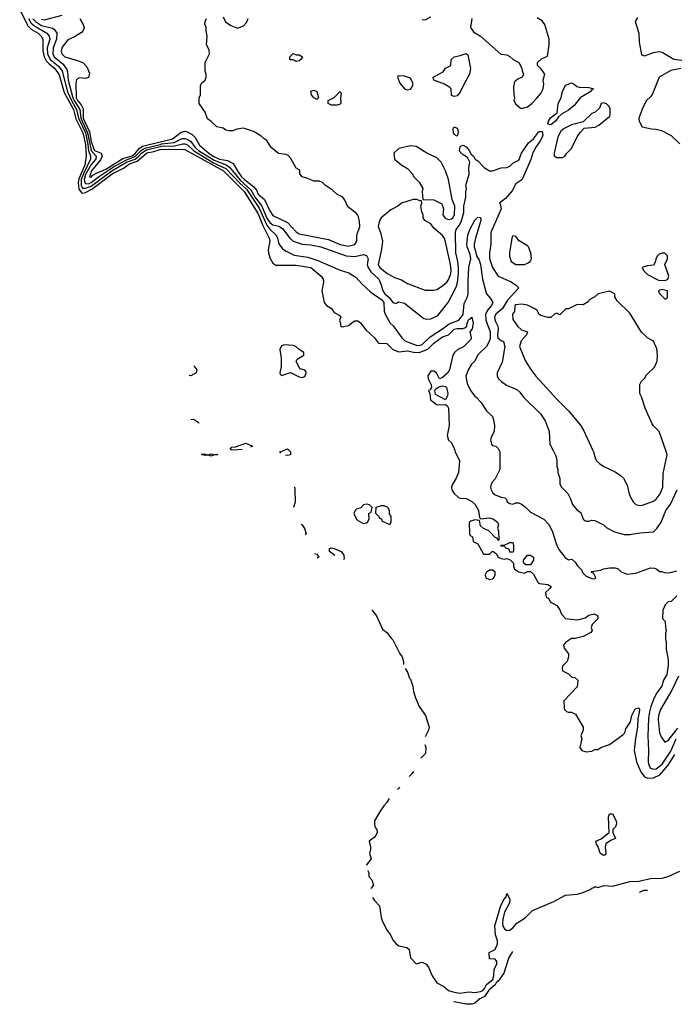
# Model space of a CAD drawing. Header units: inches. Extents: x 2380249 to 2585472, y 382747 to 546448.
# Tile 279 of 626: x 2519041 to 2523513, y 426216 to 432943. Entities that reach past the tile are written whole.
import ezdxf

# ---------------------------------------------------------------- set-up
doc = ezdxf.new("R2010")
doc.units = ezdxf.units.IN
doc.header["$MEASUREMENT"] = 0
for name, color, linetype in [('C5413', 7, 'Continuous'), ('C5422', 7, 'Continuous'), ('C5423', 7, 'Continuous')]:
    doc.layers.add(name, color=color, linetype=linetype)

msp = doc.modelspace()

# ---------------------------------------------------------------- linework, layer by layer
at = {"layer": 'C5413', "color": 4}
for points, elevation in [([(2519040.9, 433010), (2519097.9, 432897.9), (2519118.3, 432878.3), (2519166.7, 432850), (2519186.7, 432830), (2519198, 432810), (2519198.5, 432730), (2519208.8, 432688.8), (2519222.5, 432662.5), (2519241.3, 432641.3), (2519280.8, 432610), (2519310, 432566.7), (2519345.5, 432445.5), (2519407.8, 432330), (2519425.5, 432265.5), (2519473.1, 432170), (2519490.5, 432090), (2519495, 432010), (2519485.5, 431950), (2519445.3, 431854.7), (2519439.9, 431830), (2519445.4, 431785.4), (2519462.6, 431762.6), (2519470, 431758.5), (2519490, 431763), (2519534.7, 431785.3), (2519672, 431890), (2519750.5, 431929.5), (2519790, 431958.1), (2519844.5, 431975.5), (2519910, 432033.4), (2519958, 432042), (2520000, 432055.5)], 24), ([(2519190, 432946.3), (2519210, 432941.1), (2519330, 432974)], 36), ([(2519100.8, 432950), (2519119.8, 432919.8), (2519141.3, 432901.3), (2519227.2, 432850), (2519243.2, 432830), (2519246.2, 432810), (2519229.5, 432750.5), (2519230.2, 432710), (2519250, 432671.4), (2519306.4, 432626.4), (2519330.2, 432590), (2519368.3, 432450), (2519394.1, 432390), (2519430.1, 432330), (2519442.1, 432270), (2519490.1, 432170), (2519506.8, 432090), (2519510.1, 432050), (2519524, 432010), (2519524.6, 431990), (2519476, 431890), (2519461.6, 431850), (2519460.4, 431810), (2519470, 431791.4), (2519490, 431790.9), (2519530, 431806.2), (2519670, 431910.6), (2519771.5, 431970), (2519830, 431990.5), (2519852.7, 432007.3), (2519872.5, 432030), (2519907, 432053), (2520000, 432075.4)], 28), ([(2519130, 432949.2), (2519149.6, 432929.6), (2519190, 432903.8), (2519265.5, 432885.5), (2519277, 432877), (2519295.5, 432850), (2519292.2, 432810), (2519269.1, 432750), (2519266.9, 432710), (2519276.9, 432690), (2519338.9, 432638.9), (2519362.7, 432602.7), (2519367.7, 432587.7), (2519372, 432530), (2519405, 432410), (2519412.2, 432390), (2519450.7, 432330), (2519457.8, 432270), (2519503.9, 432170), (2519528.1, 432048.1), (2519563.6, 432010), (2519560.6, 431990), (2519530, 431954.6), (2519490, 431885.1), (2519481.5, 431850), (2519485, 431830), (2519490, 431824.5), (2519510, 431822.4), (2519530, 431829.5), (2519585.3, 431874.7), (2519682.7, 431937.3), (2519770, 431986.3), (2519830, 432007.5), (2519870, 432049.1), (2519894.8, 432065.2), (2520000, 432091.1)], 32), ([(2519451, 432951), (2519474.8, 432910), (2519480.7, 432890), (2519474.8, 432870), (2519464.1, 432855.9), (2519415.3, 432824.7), (2519370, 432805.1), (2519330, 432756), (2519323.7, 432730), (2519328.4, 432710), (2519350, 432688.7), (2519427.3, 432667.3), (2519472, 432650), (2519499.8, 432619.8), (2519516.9, 432576.9), (2519510, 432548.7), (2519490, 432541.2), (2519450, 432545.2), (2519438.8, 432541.2), (2519428.2, 432531.8), (2519424.4, 432510), (2519426.7, 432410), (2519435.2, 432390), (2519460.6, 432360.6), (2519474.3, 432334.3), (2519474.4, 432270), (2519517.3, 432177.3), (2519529.4, 432110), (2519544.6, 432064.6), (2519553.1, 432050), (2519597, 432030), (2519604.2, 432010), (2519593.5, 431986.5), (2519530.4, 431910), (2519518, 431870), (2519530, 431867.6), (2519540.3, 431879.7), (2519564.7, 431895.3), (2519630, 431922.6), (2519746.6, 431993.4), (2519810, 432012.7), (2519830.5, 432029.5), (2519856.6, 432063.4), (2519880.6, 432079.4), (2520000, 432107.5)], 36)]:
    msp.add_lwpolyline(points, dxfattribs=dict(at, elevation=elevation))
at = {"layer": 'C5422', "color": 4}
for points, elevation in [([(2520330, 429971), (2520350, 429976), (2520368, 429972), (2520394, 429974), (2520390, 429969.5), (2520370.6, 429969.4), (2520350, 429962), (2520328.4, 429968.4), (2520310, 429965.2), (2520286, 429970), (2520286, 429974), (2520302, 429978)], 16), ([(2521410, 429634), (2521390, 429628), (2521371.3, 429608.7), (2521342, 429598), (2521332, 429590), (2521324.7, 429570), (2521342, 429530), (2521350, 429522), (2521390, 429502), (2521410, 429504.7), (2521418, 429510), (2521428, 429530), (2521426, 429570), (2521442, 429578), (2521448, 429610), (2521430, 429628)], 24), ([(2521530, 429622), (2521510, 429622), (2521474, 429610), (2521472.7, 429572.7), (2521494, 429550), (2521498, 429538), (2521512.7, 429532.7), (2521518, 429518), (2521570, 429494), (2521578, 429510), (2521578, 429550), (2521568, 429568), (2521568, 429590), (2521555.3, 429610)], 24), ([(2522390, 429306), (2522386, 429326), (2522366, 429330), (2522350, 429346), (2522330, 429346), (2522327.3, 429352.7), (2522350, 429354), (2522388.9, 429371.1), (2522410, 429372), (2522414, 429350), (2522414, 429310), (2522410, 429306)], 24), ([(2522498, 429218), (2522486, 429230), (2522482, 429242), (2522482, 429250), (2522510, 429284.7), (2522530, 429284.7), (2522551.3, 429270), (2522551.3, 429250), (2522530, 429218)], 24), ([(2522270, 429182), (2522250, 429182), (2522230.9, 429169.1), (2522221, 429150), (2522224.7, 429130), (2522250, 429118.8), (2522270, 429122.8), (2522279, 429130), (2522289, 429150), (2522288.7, 429168.7)], 24), ([(2523030, 427234), (2523007, 427250), (2522993.2, 427293.2), (2522982, 427310), (2522978, 427330), (2523014, 427346), (2523068, 427390), (2523062.4, 427497.6), (2523070, 427518.8), (2523090, 427517.3), (2523116.3, 427470), (2523117.3, 427450), (2523110.7, 427429.3), (2523092, 427410), (2523092, 427390), (2523110.8, 427350), (2523082, 427338), (2523046.4, 427313.6), (2523041, 427290), (2523046, 427250), (2523042, 427238)], 16)]:
    msp.add_lwpolyline(points, close=True, dxfattribs=dict(at, elevation=elevation))
for points, elevation in [([(2520825.3, 429981.5), (2520818, 429990), (2520843, 430000)], 16), ([(2520880.9, 430000), (2520890.5, 429990.5), (2520890, 429969.7), (2520870, 429965.1), (2520857.8, 429966.8)], 16), ([(2522013.5, 430000), (2522016, 429990), (2522044.7, 429930), (2522038, 429850), (2522022, 429810), (2521994.4, 429765.6), (2521990.8, 429750), (2521994, 429730), (2522010, 429706), (2522039.1, 429679.1), (2522050, 429674), (2522092.5, 429672.5), (2522130, 429650.6), (2522151.8, 429631.8), (2522176, 429590), (2522182, 429542), (2522192, 429532), (2522250, 429539.1), (2522278, 429530), (2522304.7, 429510), (2522311.3, 429491.3), (2522304.7, 429470), (2522311.1, 429448.9), (2522314, 429390), (2522310, 429386), (2522302, 429402), (2522290, 429406), (2522246, 429450), (2522210, 429466), (2522190, 429486), (2522182, 429522), (2522150, 429526), (2522123.6, 429516.4), (2522112.7, 429507.3), (2522114, 429430), (2522118, 429418), (2522134, 429410), (2522138, 429378), (2522170, 429362), (2522210, 429292), (2522250, 429292), (2522271.6, 429311.6), (2522296, 429296), (2522310, 429272), (2522330, 429262), (2522350, 429258), (2522370, 429262), (2522392.7, 429252.7), (2522414, 429230), (2522414, 429210), (2522422, 429190), (2522450, 429172), (2522490, 429162), (2522510, 429174), (2522530, 429174), (2522550, 429154), (2522579.6, 429099.6), (2522591.6, 429091.6), (2522650, 429084.7), (2522672, 429070), (2522663.6, 429056.4), (2522634, 429030), (2522638, 428998), (2522654, 428990), (2522665.4, 428965.4), (2522710, 428942), (2522730, 428912), (2522742, 428882), (2522770, 428852), (2522850, 428844), (2522872.5, 428847.5), (2522904.1, 428855.9), (2522930, 428874), (2522964.7, 428884.7), (2522991.3, 428870), (2522991, 428849), (2522951.3, 428810), (2522944.7, 428790), (2522952, 428770), (2522943.6, 428756.4), (2522890.6, 428729.4), (2522836.4, 428716.4), (2522810, 428715.3), (2522770, 428688.7), (2522756, 428670), (2522761, 428650), (2522791, 428610), (2522791.3, 428590), (2522781, 428559), (2522750, 428526), (2522746.8, 428510), (2522750, 428494), (2522790, 428474), (2522812, 428452), (2522834, 428450), (2522854, 428430), (2522850, 428386), (2522758, 428290), (2522759.6, 428239.6), (2522762, 428230), (2522776.9, 428216.9), (2522790, 428211.3), (2522810, 428211.3), (2522838, 428198), (2522891.3, 428110), (2522891.1, 428088.9), (2522874, 428050), (2522882, 428030), (2522866.8, 427970), (2522882, 427950), (2522910, 427941), (2522950, 427946), (2522970, 427958), (2522990, 427958), (2523010, 427971.3), (2523070, 427991), (2523162, 428058), (2523175.3, 428070), (2523182, 428098), (2523212.9, 428147.1), (2523224, 428190), (2523244, 428230), (2523250, 428238), (2523270, 428242), (2523274.8, 428230), (2523274, 428210), (2523262.8, 428170), (2523262, 428110), (2523247.1, 428032.9), (2523238.8, 427950), (2523253.7, 427873.7), (2523284.4, 427804.4), (2523310, 427770.5), (2523330, 427762.4), (2523370, 427763.1), (2523415.1, 427784.9), (2523470.6, 427849.4), (2523516.3, 427923.7)], 24), ([(2522317, 430000), (2522322, 429990), (2522322, 429870), (2522290, 429806), (2522270, 429786), (2522262, 429770), (2522258, 429750), (2522261, 429730), (2522270, 429712), (2522290, 429698), (2522330, 429681), (2522356, 429676), (2522366, 429666), (2522372, 429650), (2522390, 429638), (2522410, 429632), (2522430, 429642), (2522450, 429642), (2522470, 429632), (2522494.4, 429614.4), (2522530, 429578), (2522622, 429530), (2522655.3, 429495.3), (2522678, 429450), (2522710.8, 429350), (2522723.8, 429323.8), (2522764.7, 429270), (2522790, 429252), (2522810, 429258), (2522815.3, 429255.3), (2522836.9, 429236.9), (2522851.6, 429211.6), (2522882, 429182), (2522886.4, 429166.4), (2522910, 429142), (2522950, 429124.7), (2522970, 429122), (2522978, 429130), (2522962, 429162), (2522947.3, 429167.3), (2522947.3, 429172.7), (2523010, 429182), (2523028.9, 429191.1), (2523070, 429198), (2523110, 429198), (2523128.4, 429191.6), (2523150, 429172), (2523190, 429154), (2523250, 429162), (2523350, 429198), (2523376.9, 429196.9), (2523394, 429190), (2523412.7, 429172.7), (2523427.3, 429172.7), (2523450, 429164.7), (2523486, 429166), (2523530, 429177.3)], 28), ([(2522685.4, 430000), (2522703.6, 429963.6), (2522710.9, 429930.9), (2522711.1, 429891.1), (2522718, 429870), (2522718, 429850), (2522731.6, 429808.4), (2522732, 429770), (2522742, 429750), (2522785.4, 429705.4), (2522804.7, 429670), (2522818, 429630), (2522850, 429592), (2522875.3, 429575.3), (2522891.1, 429531.1), (2522902, 429522), (2522910, 429518), (2522930, 429518), (2522950, 429524.7), (2522970, 429522), (2523030, 429492), (2523051.1, 429471.1), (2523103.5, 429443.5), (2523170, 429426), (2523210, 429426), (2523276.9, 429436.9), (2523370, 429444.7), (2523392.9, 429467.1), (2523424, 429510), (2523455.1, 429590), (2523486.2, 429633.8), (2523533.2, 429730)], 32), ([(2522956.5, 430000), (2522961, 429990), (2522971.3, 429950), (2522982, 429930), (2523002, 429910), (2523030.7, 429890.7), (2523110, 429854.8), (2523146, 429830), (2523166, 429810), (2523190, 429762), (2523204.5, 429704.5), (2523215.3, 429675.3), (2523231.3, 429650), (2523250, 429631.3), (2523265.4, 429625.4), (2523290, 429624.7), (2523370, 429653.4), (2523390, 429667.3), (2523417.2, 429702.8), (2523435.1, 429750), (2523438, 429842), (2523464.5, 429970), (2523454.2, 430000)], 36), ([(2520918, 429751), (2520921, 429730), (2520924, 429650), (2520911.7, 429611.5)], 16), ([(2520961.5, 429495.9), (2520970, 429491), (2520990, 429462), (2520998, 429430), (2520991.5, 429423.5)], 16), ([(2521054.8, 429295.9), (2521070.7, 429290.7), (2521084.7, 429270), (2521071.1, 429263.2)], 16), ([(2521194.5, 429281.5), (2521158, 429310), (2521158, 429330), (2521170, 429334), (2521190, 429330.7), (2521236.3, 429310), (2521255.2, 429284.8), (2521258, 429262), (2521252.4, 429252.8)], 16), ([(2523530, 429008), (2523491.1, 428968.9), (2523470, 428966), (2523450, 428946), (2523434, 428910), (2523432.7, 428852.7), (2523451.1, 428831.1), (2523452, 428790), (2523458, 428770), (2523452, 428750), (2523452, 428710), (2523458, 428690), (2523456.9, 428643.1), (2523470.7, 428570), (2523470.8, 428530), (2523462.8, 428470), (2523438.8, 428430), (2523426.8, 428390), (2523394.7, 428345.3), (2523376.4, 428310), (2523352, 428250), (2523344.5, 428215.5), (2523337.4, 428170), (2523332.2, 428050), (2523336.4, 427950), (2523334, 427870), (2523338.4, 427850), (2523350, 427830.7), (2523370, 427823.1), (2523390, 427825.7), (2523430, 427858), (2523490, 427945.3), (2523526.2, 428030)], 28), ([(2521446, 428911), (2521479.1, 428870), (2521519.8, 428779.8), (2521550, 428756.3), (2521577.6, 428717.6), (2521590, 428707.3), (2521636.1, 428616.1), (2521654.6, 428590), (2521663.5, 428556.5), (2521662.4, 428537.6)], 16), ([(2521674.5, 428509.8), (2521690, 428484.7), (2521703.9, 428443.9), (2521710, 428437.3), (2521727.7, 428390), (2521732.4, 428352.4), (2521744.9, 428310), (2521770.7, 428250), (2521813.4, 428190), (2521839.3, 428110), (2521834.9, 428090), (2521811.4, 428043.1)], 16), ([(2523542, 428458), (2523496.5, 428363.5), (2523418, 428230), (2523404.4, 428190), (2523402.8, 428162.8), (2523413, 428070), (2523422.8, 428042.8), (2523447.7, 428007.7), (2523470, 428018.8), (2523537.5, 428102.5)], 32), ([(2521808.4, 427990.2), (2521814.9, 427970), (2521813, 427930), (2521780.9, 427897)], 16), ([(2521731.6, 427807.4), (2521719.7, 427790), (2521701.2, 427773.6)], 16), ([(2521634.7, 427699.7), (2521628, 427690), (2521621.2, 427684.6)], 16), ([(2521565.7, 427622.9), (2521550, 427595.1), (2521527.9, 427572.1), (2521503.9, 427536.1), (2521466, 427470), (2521464.1, 427444.1), (2521470, 427424.7), (2521481, 427410), (2521482.8, 427390), (2521474.8, 427370), (2521463.4, 427356.6), (2521428, 427330), (2521437.3, 427290), (2521437.3, 427270), (2521431, 427250), (2521442, 427210), (2521410.7, 427169.3), (2521410.7, 427166)], 16), ([(2521418.2, 427131.2), (2521426.8, 427110), (2521426.8, 427090), (2521446, 427066), (2521458, 427030), (2521442, 427010), (2521440.9, 427006)], 16), ([(2521451.2, 426947), (2521464.7, 426924.7), (2521499.1, 426890), (2521510.5, 426810.5), (2521517.3, 426790), (2521547, 426727), (2521573, 426693), (2521594.8, 426650), (2521610, 426631), (2521630, 426616), (2521684.7, 426604.7), (2521702, 426590), (2521710, 426534), (2521750, 426494), (2521790, 426504.7), (2521818, 426490), (2521834, 426470), (2521858, 426410), (2521890, 426363.8), (2521937.7, 426337.7), (2521970, 426311), (2522010, 426298.8), (2522050, 426293.4), (2522110, 426300.7), (2522150, 426298), (2522190, 426303), (2522204, 426310), (2522216.6, 426323.4), (2522230, 426351), (2522273.6, 426386.4), (2522280.7, 426410), (2522282.4, 426457.6), (2522299.5, 426490), (2522301.2, 426510), (2522290, 426524), (2522250, 426528), (2522249, 426570), (2522290, 426592), (2522306, 426630), (2522305.2, 426650), (2522291.7, 426691.7), (2522286.3, 426753.7), (2522328.7, 426891.3), (2522350, 426934.8), (2522365.2, 426950), (2522370, 426974), (2522390, 426934), (2522387.7, 426910), (2522354.1, 426845.9), (2522341.1, 426798.9), (2522338.7, 426770), (2522341.3, 426750), (2522353, 426733), (2522370, 426721.6), (2522390, 426722), (2522410, 426738.4), (2522436.3, 426770), (2522493.7, 426806.3), (2522543.3, 426856.7), (2522690, 426919.6), (2522770, 426963.1), (2522850, 426969.1), (2522890, 426980.8), (2522938.9, 427001.1), (2522950, 427010.7), (2522965.2, 427014.8), (2522970, 427022), (2522990, 427014), (2523032.9, 427027.1), (2523090, 427023.7), (2523210, 427054.7), (2523270, 427058.3), (2523350, 427075.8), (2523430, 427078.7), (2523470, 427090.4), (2523550, 427126)], 16), ([(2523330.6, 426993), (2523305.3, 426994.7), (2523278, 426982), (2523276, 426980.4)], 16), ([(2522406.6, 426577.8), (2522383, 426537), (2522348.9, 426430), (2522310, 426374.5), (2522296.7, 426363.3), (2522290.3, 426350), (2522245.8, 426314.2), (2522217, 426270), (2522185.5, 426254.5), (2522150, 426224.8), (2522130, 426217.7), (2522090, 426216.5), (2522010, 426232.8), (2522003.6, 426231.7)], 16)]:
    msp.add_lwpolyline(points, dxfattribs=dict(at, elevation=elevation))
at = {"layer": 'C5423', "color": 4}
for points, elevation in [([(2520000, 432107.5), (2520070, 432124), (2520084.2, 432130), (2520144.5, 432175.5), (2520170, 432182), (2520179.9, 432179.9), (2520219.3, 432159.3), (2520239.1, 432139.1), (2520270, 432086.4), (2520332, 432030), (2520361.7, 432010), (2520406, 431990), (2520461.6, 431981.6), (2520500.2, 431960.2), (2520528.2, 431910), (2520557.3, 431870), (2520576, 431850), (2520641, 431801), (2520658.2, 431778.2), (2520670, 431750.7), (2520714.3, 431714.3), (2520750, 431636), (2520770, 431605.5), (2520870, 431556.5), (2520930, 431492.7), (2520950, 431479.5), (2521150, 431441.7), (2521230, 431407), (2521285.1, 431394.9), (2521330, 431407.3), (2521345.2, 431430), (2521345.2, 431470), (2521364, 431530), (2521363.1, 431563.1), (2521356.4, 431596.4), (2521348.9, 431608.9), (2521340.4, 431620.4), (2521283.2, 431663.2), (2521262, 431710), (2521248, 431730), (2521208, 431750), (2521178, 431778), (2521129.4, 431809.4), (2521108.7, 431830), (2521090, 431839.3), (2521050, 431839), (2521010, 431859), (2520970, 431868.7), (2520955.3, 431890), (2520954, 431914), (2520930, 431928.7), (2520893.6, 431993.6), (2520874.6, 432014.6), (2520862, 432022), (2520810, 432029), (2520758, 432070), (2520730, 432118), (2520710, 432128), (2520688.9, 432148.9), (2520638, 432178), (2520570, 432202), (2520525.4, 432194.6), (2520496.9, 432183.1), (2520470, 432184), (2520450, 432189.2), (2520430, 432201.2), (2520388, 432210), (2520350, 432248), (2520324.7, 432264.7), (2520308.7, 432310), (2520268, 432370), (2520268, 432410), (2520275.3, 432430), (2520275.3, 432490), (2520282, 432510), (2520308, 432530), (2520315.3, 432550), (2520315.3, 432570), (2520308.9, 432591.1), (2520308, 432650), (2520338, 432710), (2520336.4, 432736.4), (2520318, 432770), (2520322, 432830), (2520314, 432870), (2520314.6, 432894.6), (2520306, 432910), (2520308, 432930), (2520318, 432950)], 36), ([(2520430, 432962), (2520447.1, 432927.1), (2520483.5, 432903.5), (2520530, 432886), (2520570, 432901), (2520590, 432924.7), (2520601.2, 432950)], 36), ([(2521790, 432944.7), (2521810, 432941), (2521850, 432962.8)], 36), ([(2522130.9, 432950.9), (2522121, 432890), (2522140.7, 432860.7), (2522190, 432831.3), (2522327.5, 432707.5), (2522370, 432702), (2522390, 432692), (2522411.1, 432671.1), (2522452, 432650), (2522471.6, 432611.6), (2522472.7, 432592.7), (2522482, 432570), (2522474, 432550), (2522443.6, 432536.4), (2522421, 432519), (2522415.3, 432484.7), (2522416, 432430), (2522421, 432410), (2522416, 432390), (2522430, 432364.7), (2522459.8, 432339.8), (2522470, 432336), (2522510, 432347.7), (2522539, 432370), (2522574, 432406), (2522601.5, 432438.5), (2522617.2, 432470), (2522622, 432502), (2522618, 432530), (2522628, 432570), (2522602, 432610), (2522578, 432630), (2522578, 432650), (2522604.7, 432675.3), (2522647.3, 432692.7), (2522659, 432770), (2522659, 432810), (2522629, 432910), (2522610, 432935.3), (2522576.5, 432956.5)], 36), ([(2523262, 432958), (2523246, 432930), (2523270.6, 432850), (2523273.4, 432790), (2523290, 432702), (2523310, 432694.8), (2523370, 432719.1), (2523410, 432724.9), (2523430, 432720.7), (2523510, 432674), (2523565.5, 432665.5)], 36), ([(2523558, 432610), (2523490, 432595.1), (2523410.5, 432549.5), (2523364.5, 432435.5), (2523350, 432415.3), (2523322, 432390), (2523296.9, 432343.1), (2523271.3, 432270), (2523272, 432250), (2523294, 432210), (2523356.9, 432196.9), (2523390, 432196), (2523426.4, 432186.4), (2523490.9, 432150.9), (2523550, 432094)], 36), ([(2520000, 432091.1), (2520010, 432093.6), (2520096.1, 432103.9), (2520150, 432130.2), (2520170, 432131.3), (2520190, 432125.4), (2520210.7, 432110.7), (2520239.8, 432070), (2520261.8, 432050), (2520370, 431982.4), (2520451.1, 431951.1), (2520474.8, 431934.8), (2520547.2, 431847.2), (2520620.5, 431780.5), (2520650, 431728.4), (2520693.2, 431673.2), (2520730, 431586.7), (2520750, 431556.5), (2520770, 431541.5), (2520811.2, 431531.2), (2520836.9, 431516.9), (2520886.4, 431450), (2520910, 431430.4), (2520970, 431408.7), (2521030, 431404.2), (2521098, 431390), (2521270.3, 431330.3), (2521330, 431324.4), (2521390, 431338.4), (2521410, 431333), (2521420.5, 431310), (2521414.9, 431270), (2521420.5, 431250), (2521440.5, 431220.5), (2521493.4, 431170), (2521510, 431132), (2521521.6, 431090), (2521535.5, 431070), (2521564.9, 431044.9), (2521590, 431011), (2521610, 431004.7), (2521630, 431014.8), (2521670, 431006), (2521802.5, 430902.5), (2521818, 430898), (2521850, 430898.8), (2521897.5, 430922.5), (2521969.2, 431010), (2522023.9, 431116.1), (2522033, 431147), (2522039.7, 431210), (2522038.7, 431250), (2522034.5, 431290), (2522019.7, 431350), (2522018, 431490), (2522023.7, 431510), (2522044.2, 431535.8), (2522057.7, 431562.3), (2522075.3, 431624.7), (2522075.6, 431670), (2522089.3, 431729.3), (2522089.3, 431770), (2522094, 431790), (2522089.2, 431810), (2522112.7, 431887.3), (2522109.2, 431930.8), (2522115.3, 431970), (2522100.4, 432000.4), (2522070, 432019), (2522050, 432038), (2522045.2, 432050), (2522050, 432074), (2522058, 432082), (2522070, 432084.7), (2522090, 432074.8), (2522111.3, 432050), (2522124.7, 432024.7), (2522142, 432010), (2522152, 431990), (2522170, 431978), (2522213.7, 431933.7), (2522250, 431911.3), (2522270, 431911.3), (2522330, 431931), (2522370, 431932), (2522390, 431942), (2522410, 431962), (2522450, 431982), (2522469.1, 432030.9), (2522518, 432102), (2522551.6, 432128.4), (2522584.8, 432175.2), (2522590, 432178.8), (2522610, 432178), (2522614.2, 432154.2), (2522610, 432141.2), (2522595.3, 432110), (2522567.1, 432072.9), (2522545.7, 432034.3), (2522532.6, 431987.4), (2522478.3, 431861.7), (2522470.4, 431849.6), (2522430, 431820.9), (2522405.3, 431774.7), (2522359, 431721), (2522318, 431690), (2522324, 431684), (2522330.5, 431650), (2522259.1, 431490), (2522259.1, 431410), (2522250.5, 431350), (2522250.7, 431310.7), (2522270.8, 431250), (2522310.5, 431190.5), (2522393.2, 431153.2), (2522432, 431130), (2522451.3, 431110), (2522373.7, 431026.3), (2522339.5, 430970), (2522293.4, 430930), (2522283.8, 430910), (2522290, 430884.7), (2522308.1, 430848.1), (2522310.6, 430830), (2522304.4, 430790), (2522308.2, 430770), (2522330, 430750.8), (2522345.4, 430745.4), (2522356, 430710), (2522336.9, 430603.1), (2522302, 430530), (2522302, 430510), (2522312, 430490), (2522332, 430470), (2522367.1, 430447.1), (2522437.3, 430417.3), (2522458, 430398), (2522483.5, 430363.5), (2522598, 430250), (2522630, 430202), (2522658, 430130), (2522663.6, 430043.6), (2522685.4, 430000)], 32), ([(2520000, 432075.4), (2520010, 432077.8), (2520098.4, 432081.6), (2520154.5, 432094.5), (2520170, 432095.4), (2520188.1, 432088.1), (2520228.3, 432050), (2520265.4, 432025.4), (2520366, 431966), (2520450, 431926), (2520545.4, 431825.4), (2520590, 431785.1), (2520676.3, 431656.3), (2520730, 431539.6), (2520750, 431511.3), (2520792.4, 431470), (2520802, 431450), (2520810.5, 431410.5), (2520836.8, 431376.8), (2520860.4, 431360.4), (2520915.2, 431335.2), (2521010, 431320.4), (2521077.7, 431297.7), (2521230, 431230.7), (2521290, 431213.4), (2521340.7, 431180.7), (2521377.2, 431137.2), (2521440.6, 431080.6), (2521514.9, 431030), (2521528.7, 431010), (2521530.5, 430950.5), (2521537.3, 430930), (2521573, 430870), (2521591.5, 430851.5), (2521650.6, 430770), (2521670, 430750.6), (2521683.6, 430743.6), (2521750, 430718.4), (2521770, 430716.4), (2521790, 430724.4), (2521844.1, 430775.9), (2521930, 430830.3), (2521974.7, 430865.3), (2522040.9, 430890), (2522070, 430928), (2522076.6, 431003.4), (2522100.7, 431050), (2522105.1, 431070), (2522104.2, 431155.8), (2522109.7, 431249.7), (2522124, 431310), (2522118.3, 431338.3), (2522097, 431390), (2522095.1, 431410), (2522102, 431470), (2522115.1, 431510), (2522150, 431574), (2522170, 431594.8), (2522190, 431590.8), (2522192, 431570), (2522154, 431450), (2522144.9, 431410), (2522144.9, 431390), (2522153.7, 431370), (2522161.6, 431330), (2522178.9, 431298.9), (2522188.5, 431270), (2522202.6, 431170), (2522224.9, 431084.9), (2522230.7, 431070), (2522258, 431038), (2522272.7, 431010), (2522264.9, 430990), (2522238.3, 430961.7), (2522224.2, 430930), (2522226.5, 430890), (2522255.2, 430810), (2522255.5, 430770), (2522251.3, 430748.7), (2522230.3, 430709.7), (2522170, 430654), (2522150.8, 430610), (2522127.7, 430590), (2522104.9, 430550), (2522088.2, 430508.2), (2522098, 430458), (2522121, 430410), (2522150, 430371.3), (2522162.8, 430362.8), (2522191.3, 430330), (2522230.9, 430270.9), (2522270.9, 430230.9), (2522278, 430210), (2522284.7, 430170), (2522282, 430130), (2522262, 430090), (2522258, 430070), (2522263.6, 430043.6), (2522270, 430034), (2522294, 430030), (2522310, 430014), (2522317, 430000)], 28), ([(2520000, 432055.5), (2520010, 432058.7), (2520170, 432055.8), (2520432.3, 431910), (2520574.3, 431770), (2520670, 431617), (2520700.4, 431540.4), (2520744.9, 431450), (2520748.8, 431430), (2520737.3, 431370), (2520739.6, 431350), (2520750, 431314.8), (2520770, 431278.8), (2520790, 431266.8), (2520930, 431266), (2521029.5, 431250.5), (2521101, 431190), (2521114, 431170), (2521117.3, 431150), (2521106, 431090), (2521121, 431010), (2521138, 430990), (2521172, 430970), (2521190, 430942), (2521223.6, 430923.6), (2521234, 430910), (2521224.7, 430890), (2521232.7, 430867.3), (2521232.7, 430852.7), (2521243.6, 430843.6), (2521287.3, 430852.7), (2521320.2, 430879.8), (2521330, 430884.7), (2521350, 430884.7), (2521370, 430872), (2521405.2, 430825.2), (2521464.7, 430770), (2521492, 430732), (2521550, 430730.7), (2521591, 430690), (2521630, 430674.9), (2521690, 430680.3), (2521731.2, 430671.2), (2521770, 430668.8), (2521828.9, 430691.1), (2521870, 430733.4), (2521930, 430775.3), (2521969.7, 430790.3), (2522010, 430827.7), (2522030, 430833.1), (2522067.8, 430832.2), (2522082.5, 430837.5), (2522095.3, 430850), (2522098, 430870), (2522110, 430896), (2522120.4, 430899.6), (2522130, 430911.3), (2522138.8, 430870), (2522131.3, 430830), (2522116, 430810), (2522126, 430770), (2522122, 430758), (2522072, 430708), (2522034.8, 430690), (2522010.6, 430670), (2522000.5, 430650), (2521977.3, 430550), (2521966.8, 430530), (2521930, 430499.3), (2521910, 430488.7), (2521889.2, 430530), (2521870, 430542), (2521850, 430540.9), (2521828.8, 430510), (2521830.4, 430490), (2521852.7, 430447.3), (2521854, 430430), (2521844.7, 430415.3), (2521834, 430410), (2521842, 430390), (2521846.4, 430346.4), (2521892.7, 430312.7), (2521950, 430314), (2521963.6, 430303.6), (2521971, 430290), (2521974, 430170), (2521962, 430102), (2521971.1, 430071.1), (2521990, 430052), (2522010, 430014), (2522013.5, 430000)], 24), ([(2523454.2, 430000), (2523410, 430128.7), (2523370, 430169), (2523362.5, 430182.5), (2523314, 430290), (2523290, 430366), (2523278, 430390), (2523278, 430450), (2523290, 430474), (2523308.4, 430491.6), (2523323.1, 430516.9), (2523378, 430570), (2523395.3, 430610), (2523399, 430650), (2523393.6, 430693.6), (2523370, 430746), (2523328.9, 430768.9), (2523288.9, 430808.9), (2523210, 430938), (2523123.1, 431023.1), (2523106, 431050), (2523106, 431070), (2523070, 431088), (2522994, 431070), (2522971, 431049), (2522932, 431030), (2522924.7, 431015.3), (2522890, 430995.3), (2522850, 430998), (2522790, 430968), (2522772.7, 430967.3), (2522730, 430926), (2522710, 430938), (2522694, 430930), (2522670, 430908), (2522650, 430908.7), (2522602, 430922), (2522589.3, 430929.3), (2522576, 430956), (2522565.6, 430965.6), (2522510, 430992.3), (2522470, 430999.5), (2522430, 430994.5), (2522424, 430990), (2522422, 430950), (2522406.8, 430930), (2522410, 430894), (2522440.7, 430850), (2522470, 430824), (2522510.5, 430810.5), (2522504, 430790), (2522466.7, 430750), (2522455.8, 430710), (2522495.3, 430615.3), (2522532.2, 430552.2), (2522566.6, 430506.6), (2522710.5, 430350.5), (2522790, 430271), (2522872.8, 430172.8), (2522895.2, 430135.2), (2522956.5, 430000)], 36), ([(2520230.7, 430577.1), (2520250.5, 430550.5), (2520246.8, 430530), (2520210, 430509.2)], 16), ([(2520210, 430509.2), (2520198.1, 430512.8)], 16), ([(2520210.2, 430211.6), (2520226, 430214), (2520238, 430210), (2520262.8, 430190), (2520264.8, 430186.6)], 16), ([(2520502.7, 430002.7), (2520484.7, 430004.7), (2520478, 430010), (2520490, 430022), (2520514.6, 430025.4), (2520586, 430050), (2520632, 430030), (2520617.3, 430022.8)], 16), ([(2520561, 430007.3), (2520502.7, 430002.7)], 16), ([(2520843, 430000), (2520870, 430010.8), (2520880.9, 430000)], 16)]:
    msp.add_lwpolyline(points, dxfattribs=dict(at, elevation=elevation))
for points, elevation in [([(2520930, 432702), (2520950, 432702), (2520972, 432690), (2520962, 432670), (2520950, 432662), (2520930, 432658), (2520910, 432668), (2520890, 432668), (2520886, 432670), (2520886, 432690), (2520908.9, 432711.1)], 32), ([(2522010, 432418), (2521990, 432426), (2521988, 432470), (2521979, 432479), (2521943.1, 432503.1), (2521870, 432528.7), (2521866, 432550), (2521934, 432586), (2521950, 432612), (2521986, 432630), (2521988.7, 432670), (2522008, 432690), (2522050, 432697.3), (2522090.9, 432710.9), (2522102, 432702), (2522121, 432610), (2522114.8, 432570), (2522078.8, 432510), (2522050, 432448), (2522030, 432422)], 32), ([(2521630, 432559), (2521624.5, 432555.5), (2521621, 432550), (2521637.3, 432510), (2521670, 432470.7), (2521690, 432463.8), (2521710, 432468), (2521726, 432490), (2521726.6, 432510), (2521710, 432542.7), (2521670, 432557)], 36), ([(2522670, 432225.1), (2522649.5, 432229.5), (2522652.7, 432250), (2522667.8, 432272.2), (2522712.7, 432307.3), (2522719.6, 432370), (2522739.3, 432410), (2522750, 432452), (2522770, 432496), (2522810, 432512), (2522830, 432502), (2522846.8, 432486.8), (2522862, 432482), (2522930, 432479.1), (2522962, 432470), (2522950, 432464), (2522938.8, 432450), (2522870.3, 432409.7), (2522830, 432357), (2522790, 432325.6), (2522743.1, 432296.9), (2522721.7, 432278.3), (2522700.5, 432250)], 32), ([(2521070, 432398), (2521050, 432408), (2521035.3, 432430), (2521030, 432454), (2521050, 432462), (2521070, 432452), (2521082, 432410)], 32), ([(2521170, 432358), (2521149.2, 432369.2), (2521148, 432390), (2521189.1, 432410.9), (2521230, 432452), (2521238, 432438), (2521232, 432410), (2521234, 432370), (2521230, 432366), (2521210, 432358)], 32), ([(2523030, 432375.3), (2523014, 432370), (2523002, 432338), (2522972, 432310), (2522950, 432302), (2522890, 432246), (2522810, 432224), (2522759.8, 432200.2), (2522738.5, 432181.5), (2522718, 432142), (2522692, 432030), (2522692.7, 432012.7), (2522710, 432002), (2522750, 432002), (2522766, 432010), (2522778, 432030), (2522810, 432062), (2522850, 432142), (2522869, 432171), (2522898, 432202), (2522971.3, 432208.7), (2522997.4, 432222.6), (2523070, 432282), (2523075.3, 432290), (2523074.6, 432334.6), (2523068, 432350), (2523050, 432368)], 36), ([(2522030, 432148), (2522010, 432158), (2522004, 432170), (2522002, 432198), (2522008.4, 432211.6), (2522030, 432202), (2522034.8, 432190), (2522036, 432170)], 32), ([(2521710, 432081.2), (2521630, 432062), (2521598, 432030), (2521601, 431990), (2521651.3, 431950), (2521690, 431926), (2521724.7, 431890), (2521731, 431871), (2521770, 431832), (2521794.8, 431790), (2521791, 431770), (2521794, 431714), (2521870, 431711.3), (2521924.7, 431684.7), (2521937.3, 431650), (2521931, 431610), (2521938, 431598), (2521947.9, 431587.9), (2521970, 431578), (2521990, 431581.6), (2522000.9, 431590), (2522012.4, 431610), (2522013.3, 431670), (2521994.8, 431714.8), (2521969.3, 431850), (2521949.2, 431910), (2521921.2, 431970), (2521890, 431998), (2521822, 432030), (2521750, 432076)], 36), ([(2521730, 431715.3), (2521650, 431689), (2521624.7, 431670), (2521575.9, 431644.1), (2521511.3, 431590), (2521498.8, 431570), (2521491, 431530), (2521506.8, 431490), (2521518.8, 431430), (2521513.7, 431373.7), (2521490.4, 431270), (2521500.5, 431250), (2521550.6, 431210), (2521601.2, 431181.2), (2521650, 431164.9), (2521690, 431140.7), (2521810, 431094.8), (2521870, 431094), (2521890, 431100.7), (2521930, 431124.9), (2521958.4, 431150), (2521972.8, 431170), (2521986, 431210), (2521988.6, 431230), (2521984.5, 431270), (2521946, 431446), (2521929.6, 431469.6), (2521870, 431518), (2521850, 431548), (2521808, 431570), (2521798, 431590), (2521798, 431610), (2521788, 431630), (2521782, 431670), (2521788, 431690), (2521786, 431706), (2521774, 431706), (2521754.6, 431714.6)], 36), ([(2522410, 431466), (2522402, 431450), (2522387.3, 431350), (2522387.5, 431327.5), (2522398, 431290), (2522430.9, 431270.9), (2522490, 431270.8), (2522510, 431278.8), (2522528.7, 431290), (2522537.2, 431310), (2522533.2, 431350), (2522517.2, 431390), (2522510, 431399), (2522453.2, 431433.2), (2522430, 431462)], 36), ([(2523430, 431348), (2523410, 431342), (2523398, 431330), (2523386, 431310), (2523384.7, 431290), (2523370, 431266), (2523330, 431262), (2523294, 431250), (2523302, 431230), (2523330, 431202), (2523404.5, 431164.5), (2523450, 431161), (2523468, 431170), (2523475.3, 431190), (2523448.7, 431270), (2523466, 431310), (2523466, 431330), (2523447.3, 431347.3)], 36), ([(2523430, 431099), (2523407.3, 431092.7), (2523404.7, 431090), (2523410, 431074), (2523450, 431034), (2523462, 431038), (2523466, 431050), (2523466, 431090)], 36), ([(2520850, 430721.2), (2520830, 430714), (2520818.8, 430690), (2520827.3, 430630), (2520826.4, 430573.6), (2520818, 430530), (2520821, 430521), (2520830, 430512), (2520890, 430532), (2520950, 430502), (2520970, 430498), (2520990, 430504.7), (2520999, 430530), (2520997.2, 430537.2), (2520990, 430548), (2520958, 430558), (2520950, 430566), (2520928.7, 430610), (2520936.4, 430623.6), (2520982, 430650), (2520982, 430670), (2520949.2, 430689.2), (2520928, 430710), (2520910, 430717.2)], 24), ([(2521950, 430346), (2521882, 430382), (2521878, 430410), (2521882, 430418), (2521905.2, 430434.8), (2521930, 430441), (2521950, 430436), (2521956, 430430), (2521966, 430390), (2521964.7, 430375.3)], 24)]:
    msp.add_lwpolyline(points, close=True, dxfattribs=dict(at, elevation=elevation))

doc.saveas('drawing.dxf')
